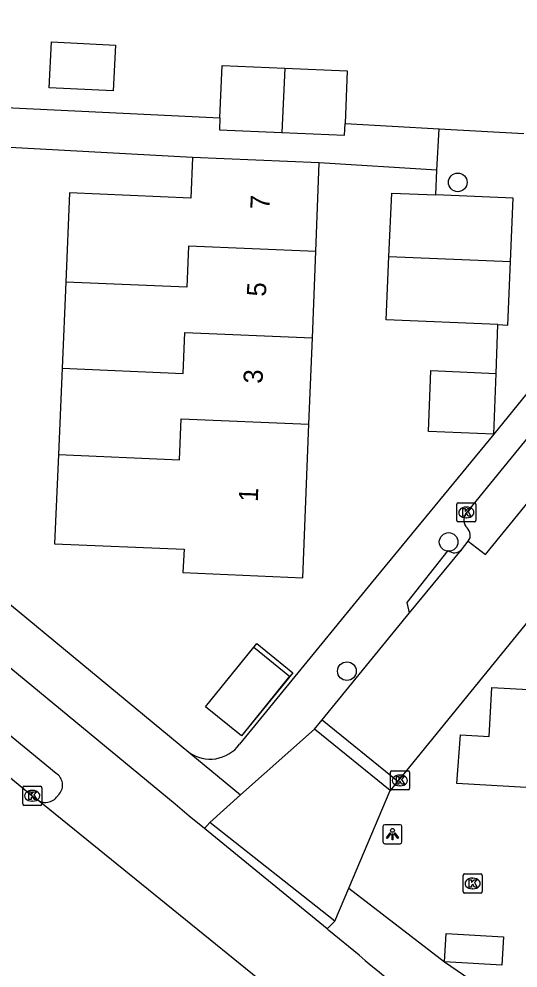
# Model space of a CAD drawing. Extents: x 162990 to 165007, y 383433 to 384336.
# Drawn here: x 164420.84 to 164447, y 383541.76 to 383591.48 of the extents above; entities that cross this region are included whole.
import ezdxf

# ---------------------------------------------------------------- set-up
doc = ezdxf.new("R2010")
doc.units = 0
for name, color, linetype in [('IMGEO_Boom', 7, 'Continuous'), ('IMGEO_Fietspad_open', 7, 'Continuous'), ('IMGEO_Kolk', 7, 'Continuous'), ('IMGEO_Lichtpunt', 7, 'Continuous'), ('IMGEO_Pand', 7, 'Continuous'), ('IMGEO_Pand_nummerreeks', 7, 'Continuous'), ('IMGEO_Pand_vergunning_verleend', 7, 'Continuous'), ('IMGEO_Rijbaan_lokaal_open', 7, 'Continuous'), ('IMGEO_Voetpad_open', 7, 'Continuous')]:
    doc.layers.add(name, color=color, linetype=linetype)

msp = doc.modelspace()

# ---------------------------------------------------------------- linework, layer by layer
at = {"layer": 'IMGEO_Boom'}
for centre in [(164443.845, 383582.925), (164443.368, 383564.084), (164438.034, 383557.317)]:
    msp.add_circle(centre, 0.489, dxfattribs=at)
at = {"layer": 'IMGEO_Fietspad_open'}
for points in [[(164430.566, 383549.073), (164429.773, 383549.72), (164429.037, 383550.342), (164417.789, 383559.607), (164405.287, 383569.915), (164386.954, 383585.032), (164362.228, 383605.446), (164340.418, 383623.433), (164322.475, 383638.205)], [(164422.791, 383551.963), (164416.06, 383557.479), (164414.101, 383559.114)], [(164422.815, 383550.707), (164422.959, 383550.88)], [(164438.67, 383542.429), (164437.09, 383543.73), (164436.992, 383543.815)]]:
    msp.add_lwpolyline(points, dxfattribs=at)
for centre, radius, start, end in [((164422.402, 383551.348), 0.727, 319.9447, 57.6907), ((164422.237, 383551.182), 0.745, 235.3669, 273.0368), ((164422.24, 383551.186), 0.748, 272.7924, 320.2526), ((164504.496, 383621.66), 103.008, 230.2798, 233.98382)]:
    msp.add_arc(centre, radius, start, end, dxfattribs=at)
at = {"layer": 'IMGEO_Kolk'}
for p, q in [((164443.794, 383565.207), (164443.794, 383566.059)), ((164443.869, 383566.133), (164444.721, 383566.133)), ((164444.795, 383566.059), (164444.795, 383565.207)), ((164444.282, 383565.913), (164444.307, 383565.913)), ((164444.721, 383565.133), (164443.869, 383565.133)), ((164444.305, 383565.353), (164444.28, 383565.353)), ((164440.311, 383551.165), (164440.311, 383552.017)), ((164440.386, 383552.091), (164441.238, 383552.091)), ((164441.312, 383552.017), (164441.312, 383551.165)), ((164440.799, 383551.871), (164440.824, 383551.871)), ((164421.04, 383550.36), (164421.04, 383551.212)), ((164421.115, 383551.286), (164421.967, 383551.286)), ((164421.528, 383551.066), (164421.553, 383551.066)), ((164422.041, 383551.212), (164422.041, 383550.36)), ((164441.238, 383551.091), (164440.386, 383551.091)), ((164440.822, 383551.311), (164440.797, 383551.311)), ((164421.967, 383550.286), (164421.115, 383550.286)), ((164421.551, 383550.506), (164421.526, 383550.506)), ((164444.125, 383545.766), (164444.125, 383546.618)), ((164444.2, 383546.692), (164445.052, 383546.692)), ((164445.126, 383546.618), (164445.126, 383545.766)), ((164444.613, 383546.472), (164444.638, 383546.472)), ((164445.052, 383545.692), (164444.2, 383545.692)), ((164444.636, 383545.912), (164444.611, 383545.912))]:
    msp.add_line(p, q, dxfattribs=at)
for points in [[(164443.794, 383565.207), (164443.794, 383566.059)], [(164443.869, 383566.133), (164444.721, 383566.133)], [(164444.795, 383566.059), (164444.795, 383565.207)], [(164444.115, 383565.833), (164444.238, 383565.833), (164444.238, 383565.682), (164444.368, 383565.833), (164444.532, 383565.833), (164444.386, 383565.682), (164444.539, 383565.433), (164444.387, 383565.433), (164444.302, 383565.597), (164444.238, 383565.53), (164444.238, 383565.433), (164444.115, 383565.433), (164444.115, 383565.833)], [(164444.721, 383565.133), (164443.869, 383565.133)], [(164440.311, 383551.165), (164440.311, 383552.017)], [(164440.386, 383552.091), (164441.238, 383552.091)], [(164441.312, 383552.017), (164441.312, 383551.165)], [(164440.632, 383551.791), (164440.755, 383551.791), (164440.755, 383551.64), (164440.885, 383551.791), (164441.049, 383551.791), (164440.903, 383551.64), (164441.056, 383551.391), (164440.904, 383551.391), (164440.819, 383551.555), (164440.755, 383551.488), (164440.755, 383551.391), (164440.632, 383551.391), (164440.632, 383551.791)], [(164421.04, 383550.36), (164421.04, 383551.212)], [(164421.115, 383551.286), (164421.967, 383551.286)], [(164422.041, 383551.212), (164422.041, 383550.36)], [(164441.238, 383551.091), (164440.386, 383551.091)], [(164421.361, 383550.986), (164421.484, 383550.986), (164421.484, 383550.835), (164421.614, 383550.986), (164421.778, 383550.986), (164421.632, 383550.835), (164421.785, 383550.586), (164421.633, 383550.586), (164421.548, 383550.75), (164421.484, 383550.683), (164421.484, 383550.586), (164421.361, 383550.586), (164421.361, 383550.986)], [(164421.967, 383550.286), (164421.115, 383550.286)], [(164444.125, 383545.766), (164444.125, 383546.618)], [(164444.2, 383546.692), (164445.052, 383546.692)], [(164445.126, 383546.618), (164445.126, 383545.766)], [(164444.446, 383546.392), (164444.569, 383546.392), (164444.569, 383546.241), (164444.699, 383546.392), (164444.863, 383546.392), (164444.717, 383546.241), (164444.87, 383545.992), (164444.718, 383545.992), (164444.633, 383546.156), (164444.569, 383546.089), (164444.569, 383545.992), (164444.446, 383545.992), (164444.446, 383546.392)], [(164445.052, 383545.692), (164444.2, 383545.692)]]:
    msp.add_lwpolyline(points, dxfattribs=at)
for centre, start, end in [((164443.871, 383566.057), 91.552, 178.448), ((164443.871, 383566.057), 91.552, 178.448), ((164444.719, 383566.057), 1.552, 88.448), ((164444.719, 383566.057), 1.552, 88.448), ((164443.871, 383565.209), 181.552, 268.448), ((164443.871, 383565.209), 181.552, 268.448), ((164444.719, 383565.209), 271.552, 358.448), ((164444.719, 383565.209), 271.552, 358.448), ((164440.388, 383552.015), 91.552, 178.448), ((164440.388, 383552.015), 91.552, 178.448), ((164441.236, 383552.015), 1.552, 88.448), ((164441.236, 383552.015), 1.552, 88.448), ((164421.117, 383551.21), 91.552, 178.448), ((164421.117, 383551.21), 91.552, 178.448), ((164421.965, 383551.21), 1.552, 88.448), ((164421.965, 383551.21), 1.552, 88.448), ((164440.388, 383551.167), 181.552, 268.448), ((164440.388, 383551.167), 181.552, 268.448), ((164441.236, 383551.167), 271.552, 358.448), ((164441.236, 383551.167), 271.552, 358.448), ((164421.117, 383550.362), 181.552, 268.448), ((164421.117, 383550.362), 181.552, 268.448), ((164421.965, 383550.362), 271.552, 358.448), ((164421.965, 383550.362), 271.552, 358.448), ((164444.202, 383546.616), 91.552, 178.448), ((164444.202, 383546.616), 91.552, 178.448), ((164445.05, 383546.616), 1.552, 88.448), ((164445.05, 383546.616), 1.552, 88.448), ((164444.202, 383545.768), 181.552, 268.448), ((164444.202, 383545.768), 181.552, 268.448), ((164445.05, 383545.768), 271.552, 358.448), ((164445.05, 383545.768), 271.552, 358.448)]:
    msp.add_arc(centre, 0.0765, start, end, dxfattribs=at)
for centre, major_axis, ratio, start_param, end_param in [((164444.281, 383565.633), (-0.387, 0.002), 0.722429, 4.712389, 7.853982), ((164444.306, 383565.633), (-0.39, 0.002), 0.717154, 1.570796, 4.712389), ((164440.798, 383551.591), (-0.387, 0.002), 0.722429, 4.712389, 7.853982), ((164440.823, 383551.591), (-0.39, 0.002), 0.717154, 1.570796, 4.712389), ((164421.527, 383550.786), (-0.387, 0.002), 0.722429, 4.712389, 7.853982), ((164421.552, 383550.786), (-0.39, 0.002), 0.717154, 1.570796, 4.712389), ((164444.612, 383546.192), (-0.387, 0.002), 0.722429, 4.712389, 7.853982), ((164444.637, 383546.192), (-0.39, 0.002), 0.717154, 1.570796, 4.712389)]:
    msp.add_ellipse(centre, major_axis=major_axis, ratio=ratio, start_param=start_param, end_param=end_param, dxfattribs=at)
at = {"layer": 'IMGEO_Lichtpunt'}
for p, q in [((164439.925, 383549.177), (164439.925, 383548.37)), ((164439.925, 383549.177), (164439.925, 383548.37)), ((164440.827, 383549.272), (164440.019, 383549.272)), ((164440.827, 383549.272), (164440.019, 383549.272)), ((164440.921, 383548.37), (164440.921, 383549.177)), ((164440.921, 383548.37), (164440.921, 383549.177)), ((164440.019, 383548.276), (164440.827, 383548.276)), ((164440.019, 383548.276), (164440.827, 383548.276))]:
    msp.add_line(p, q, dxfattribs=at)
for points in [[(164440.299, 383548.841), (164440.338, 383548.813), (164440.15, 383548.551), (164440.112, 383548.578), (164440.299, 383548.841)], [(164440.401, 383548.793), (164440.448, 383548.793), (164440.448, 383548.471), (164440.401, 383548.471), (164440.401, 383548.793)], [(164440.511, 383548.813), (164440.549, 383548.84), (164440.736, 383548.578), (164440.697, 383548.55), (164440.511, 383548.813)]]:
    msp.add_lwpolyline(points, dxfattribs=at)
msp.add_circle((164440.424, 383548.975), 0.0994, dxfattribs=at)
for centre, start, end in [((164440.019, 383549.177), 90, 180), ((164440.019, 383549.177), 90, 180), ((164440.827, 383549.177), 0, 90), ((164440.827, 383549.177), 0, 90), ((164440.019, 383548.37), 180, 270), ((164440.019, 383548.37), 180, 270), ((164440.827, 383548.37), 270, 0), ((164440.827, 383548.37), 270, 360)]:
    msp.add_arc(centre, 0.0946, start, end, dxfattribs=at)
at = {"layer": 'IMGEO_Pand'}
for points in [[(164425.903, 383590.114), (164425.784, 383587.716), (164422.429, 383587.883), (164422.548, 383590.281), (164425.903, 383590.114)], [(164431.377, 383586.306), (164431.495, 383589.046), (164434.775, 383588.905)], [(164434.775, 383588.905), (164434.63, 383585.539)], [(164434.775, 383588.905), (164438.055, 383588.764), (164437.937, 383586.015)], [(164431.377, 383586.306), (164431.35, 383585.68), (164434.63, 383585.539)], [(164434.63, 383585.539), (164437.91, 383585.398), (164437.937, 383586.015)], [(164429.938, 383584.235), (164429.846, 383582.099), (164423.497, 383582.372), (164423.296, 383577.701)], [(164436.586, 383583.949), (164429.938, 383584.235)], [(164436.402, 383579.296), (164436.586, 383583.949)], [(164440.239, 383579.042), (164440.382, 383582.365), (164442.702, 383582.265)], [(164446.607, 383578.77), (164446.75, 383582.091), (164442.702, 383582.265)], [(164436.402, 383579.296), (164429.738, 383579.579), (164429.647, 383577.431), (164423.296, 383577.701)], [(164436.224, 383574.777), (164436.402, 383579.296)], [(164445.941, 383575.47), (164440.096, 383575.721), (164440.239, 383579.042)], [(164440.239, 383579.042), (164446.607, 383578.77)], [(164445.941, 383575.47), (164446.464, 383575.448), (164446.607, 383578.77)], [(164423.296, 383577.701), (164423.102, 383573.182)], [(164423.102, 383573.182), (164429.455, 383572.912), (164429.546, 383575.06), (164436.224, 383574.777)], [(164436.046, 383570.258), (164436.224, 383574.777)], [(164423.102, 383573.182), (164422.908, 383568.663)], [(164445.728, 383569.733), (164442.304, 383569.88), (164442.441, 383573.061), (164445.865, 383572.914)], [(164445.728, 383569.733), (164445.865, 383572.914)], [(164422.908, 383568.663), (164429.263, 383568.393), (164429.354, 383570.541), (164436.046, 383570.258)], [(164422.908, 383568.663), (164422.707, 383563.993), (164429.495, 383563.702), (164429.442, 383562.48), (164435.728, 383562.21), (164436.046, 383570.258)], [(164430.622, 383555.452), (164433.307, 383558.765), (164435.196, 383557.234), (164432.511, 383553.921), (164430.622, 383555.452)]]:
    msp.add_lwpolyline(points, dxfattribs=at)
at = {"layer": 'IMGEO_Pand_vergunning_verleend'}
msp.add_lwpolyline([(164430.622, 383555.452), (164433.149, 383558.569), (164435.028, 383557.046), (164432.511, 383553.921), (164430.622, 383555.452)], dxfattribs=at)
at = {"layer": 'IMGEO_Rijbaan_lokaal_open'}
for points in [[(164444.399, 383564.125), (164445.307, 383563.429), (164453.234, 383573.158), (164452.318, 383573.909)], [(164451.186, 383564.43), (164440.704, 383551.546)], [(164444.035, 383563.681), (164444.399, 383564.125)], [(164441.321, 383560.366), (164444.035, 383563.681)], [(164436.741, 383554.773), (164441.321, 383560.366)], [(164413.026, 383557.813), (164414.983, 383556.218), (164421.541, 383550.787), (164421.715, 383550.649), (164421.813, 383550.569)], [(164436.33, 383554.271), (164436.741, 383554.773)], [(164436.741, 383554.773), (164440.704, 383551.546)], [(164440.309, 383551.06), (164436.33, 383554.271)], [(164440.704, 383551.546), (164440.309, 383551.06)], [(164441.129, 383534.933), (164421.813, 383550.569)], [(164430.849, 383549.393), (164430.566, 383549.073)], [(164436.992, 383543.815), (164430.566, 383549.073)], [(164437.398, 383544.226), (164430.849, 383549.393)], [(164436.992, 383543.815), (164437.398, 383544.226)]]:
    msp.add_lwpolyline(points, dxfattribs=at)
at = {"layer": 'IMGEO_Voetpad_open'}
for points in [[(164405.306, 383573.211), (164416.525, 383587.022), (164431.377, 383586.306)], [(164437.937, 383586.015), (164442.875, 383585.731)], [(164458.82, 383585.845), (164445.728, 383569.733)], [(164442.744, 383583.566), (164442.875, 383585.731)], [(164442.875, 383585.731), (164447.306, 383585.477)], [(164429.938, 383584.235), (164417.457, 383584.908), (164406.935, 383571.831)], [(164442.744, 383583.566), (164436.586, 383583.949)], [(164442.702, 383582.265), (164442.744, 383583.566)], [(164445.865, 383572.914), (164445.941, 383575.47)], [(164444.27, 383565.56), (164450.906, 383573.705)], [(164406.935, 383571.831), (164419.421, 383561.588), (164429.74, 383553.077)], [(164445.728, 383569.733), (164439.299, 383561.922), (164432.411, 383553.488)], [(164441.321, 383560.366), (164441.192, 383560.915), (164443.348, 383563.643)], [(164443.797, 383551.427), (164443.996, 383553.977), (164445.495, 383553.891), (164445.635, 383556.455), (164450.119, 383556.212), (164449.98, 383553.497), (164448.495, 383553.581), (164448.333, 383551.171), (164443.797, 383551.427)], [(164432.464, 383550.83), (164436.33, 383554.271)], [(164429.74, 383553.077), (164432.464, 383550.83)], [(164438.134, 383545.953), (164440.309, 383551.06)], [(164432.464, 383550.83), (164430.849, 383549.393)], [(164437.398, 383544.226), (164438.134, 383545.953)], [(164438.134, 383545.953), (164443.143, 383542.084)], [(164443.143, 383542.084), (164443.238, 383543.575), (164446.244, 383543.397), (164446.149, 383541.914), (164443.143, 383542.084)], [(164443.143, 383542.084), (164450.015, 383537.395)]]:
    msp.add_lwpolyline(points, dxfattribs=at)
for centre, radius, start, end in [((164444.754, 383565.228), 0.587, 145.5468, 223.8907), ((164443.999, 383564.437), 0.507, 322.0225, 49.1378), ((164443.673, 383563.993), 0.478, 227.1048, 319.2272), ((164430.869, 383554.627), 1.918, 233.9466, 323.5489)]:
    msp.add_arc(centre, radius, start, end, dxfattribs=at)

# ---------------------------------------------------------------- texts
at = {"layer": 'IMGEO_Pand_nummerreeks'}
for s, p in [('7', (164433.967, 383581.492)), ('5', (164433.787, 383576.928)), ('3', (164433.607, 383572.364)), ('1', (164433.362, 383566.172))]:
    msp.add_text(s, height=1, rotation=87.7398, dxfattribs=at).set_placement(p)

doc.saveas('drawing.dxf')
